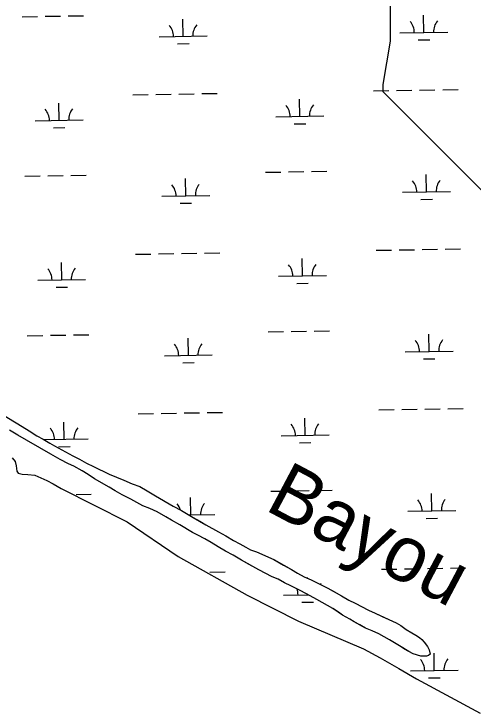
# Model space of a CAD drawing. Extents: x 3855477 to 3893699, y 299188 to 325115.
# Drawn here: x 3883619 to 3884576, y 309187 to 310645 of the extents above; entities that cross this region are included whole.
import ezdxf

# ---------------------------------------------------------------- set-up
doc = ezdxf.new("R2010")
doc.units = 0
for name, color, linetype in [('V-RIVR-IDEN', 7, 'Continuous'), ('V-TOPO-SHOR', 7, 'Continuous'), ('V-WETL-SWMP', 7, 'Continuous')]:
    doc.layers.add(name, color=color, linetype=linetype)

msp = doc.modelspace()

# ---------------------------------------------------------------- linework, layer by layer
at = {"layer": 'V-TOPO-SHOR'}
for points in [[(3884615.5, 310256), (3884539.9, 310331.6), (3884388.7, 310482.8), (3884388.7, 310497.9), (3884403.8, 310588.6), (3884403.8, 310739.8), (3884313.1, 310845.7), (3884207.3, 310891), (3884177, 310936.4), (3884177, 311087.6), (3884192.1, 311178.3), (3884282.9, 311299.2), (3884328.2, 311435.3), (3884298, 311541.1), (3884192.1, 311601.6), (3884131.7, 311722.6), (3884101.4, 311798.2), (3884040.9, 311904)], [(3883591.5, 309811.7), (3883620.2, 309794.7), (3883636.5, 309785), (3883650.9, 309776.1), (3883667.1, 309765.2), (3883680, 309758.3), (3883693.9, 309750.2), (3883704, 309744.6), (3883742.1, 309723.5), (3883755.7, 309716.6), (3883770.4, 309708.5), (3883784.8, 309701.1), (3883817.5, 309685.3), (3883848.2, 309672.9), (3883865.4, 309665.6), (3883881.7, 309659.4), (3883896.9, 309650.5), (3883913.9, 309640), (3883951.2, 309618.5), (3883968.3, 309609.6), (3883992.8, 309595.4), (3884006.3, 309587.3), (3884018.8, 309580), (3884045.6, 309565.4), (3884060.7, 309556.9), (3884076.6, 309547.2), (3884090.2, 309540.3), (3884102.2, 309533), (3884112, 309527.7), (3884124.4, 309523.6), (3884161, 309507.2), (3884181.2, 309495.9), (3884197.9, 309486.6), (3884209.9, 309479.3), (3884223.9, 309471.6), (3884238.7, 309465), (3884273.3, 309447.6), (3884287.3, 309439.9), (3884302, 309431.7), (3884316.8, 309422.8), (3884330.4, 309416.3), (3884358, 309401.7), (3884372, 309395.6), (3884386.8, 309388.6), (3884400.8, 309382.1), (3884415.9, 309375.6), (3884425.2, 309369.5), (3884436.5, 309361.8), (3884448.1, 309354.2), (3884456.7, 309349.7), (3884464.4, 309344.5), (3884469.4, 309340.5), (3884474.1, 309335.3), (3884481.3, 309326.1), (3884484.4, 309319)], [(3884484.4, 309319), (3884486.5, 309309.9), (3884483.4, 309307.3), (3884479, 309305.8), (3884466.9, 309306), (3884450.9, 309311), (3884441.9, 309315.5), (3884433.4, 309320.7), (3884422.9, 309327.2), (3884419.4, 309329.2), (3884402, 309339.7), (3884390.7, 309346.2), (3884379.4, 309352.7), (3884365.8, 309358.4), (3884351.8, 309364.5), (3884340.2, 309371), (3884328.5, 309377.5), (3884319.2, 309383.2), (3884304.1, 309391.7), (3884295.5, 309397.3), (3884283.5, 309405.4), (3884250.5, 309424.4), (3884229.2, 309436.2), (3884214, 309443.5), (3884196.5, 309452.9), (3884183.3, 309459), (3884170.1, 309466.3), (3884157.6, 309471.6), (3884129.2, 309485.9), (3884109.1, 309497.2), (3884093.1, 309506.1), (3884076.1, 309516.2), (3884060.1, 309525.2), (3884045, 309534.1), (3884030.3, 309543), (3884016.7, 309550.6), (3884002.3, 309558.4), (3883991, 309564.1), (3883965, 309579.8), (3883947.2, 309589.6), (3883935.5, 309596.8), (3883917.7, 309606.6), (3883902.5, 309613.5), (3883887.7, 309619.3), (3883862.8, 309633.4), (3883845, 309642.4), (3883830.2, 309650.9), (3883817.4, 309658.6), (3883787.1, 309675.6), (3883773.9, 309684.9), (3883761.1, 309692.6), (3883744, 309701.9), (3883732.8, 309706.8), (3883715.7, 309716.1), (3883696.2, 309727.1), (3883673.4, 309740.4), (3883645.4, 309756.2), (3883627.5, 309766.7), (3883610.1, 309776.9)], [(3883615.5, 309719.8), (3883621.4, 309711.9), (3883623.9, 309702.6), (3883625.1, 309691.9), (3883627.7, 309687.4), (3883636, 309685.4), (3883648, 309684.9), (3883663, 309683.1), (3883687.4, 309672.4), (3883700.6, 309665), (3883717.4, 309655.3), (3883855.1, 309586), (3883961.7, 309513.7), (3884104.9, 309433), (3884212.2, 309379), (3884347.5, 309321.1), (3884382.6, 309302.5), (3884421.2, 309279.9), (3884458, 309258.6), (3884590.9, 309187.3)]]:
    msp.add_lwpolyline(points, dxfattribs=at)
at = {"layer": 'V-WETL-SWMP'}
for p, q in [((3883636.2, 310639.5), (3883668.2, 310640)), ((3883684.2, 310640.3), (3883716.2, 310640.8)), ((3883732.2, 310641.1), (3883764.2, 310641.6)), ((3884473.6, 310606.7), (3884473, 310642.7)), ((3883971.8, 310598.5), (3883971.2, 310634.5)), ((3884423.6, 310605.9), (3884523.6, 310607.5)), ((3883921.8, 310597.7), (3884021.8, 310599.4)), ((3884461.9, 310591.1), (3884485.9, 310591.5)), ((3883960, 310582.9), (3883984, 310583.3)), ((3883866.9, 310476.8), (3883898.9, 310477.3)), ((3883914.9, 310477.5), (3883946.9, 310478.1)), ((3883962.9, 310478.3), (3883994.9, 310478.8)), ((3884010.9, 310479.1), (3884042.9, 310479.6)), ((3884368.7, 310484.9), (3884400.7, 310485.4)), ((3884416.7, 310485.7), (3884448.7, 310486.2)), ((3884464.7, 310486.5), (3884496.7, 310487)), ((3884512.7, 310487.3), (3884544.7, 310487.8)), ((3884215, 310431.7), (3884214.4, 310467.7)), ((3883713.1, 310423.5), (3883712.6, 310459.5)), ((3884165, 310430.9), (3884265, 310432.5)), ((3883663.2, 310422.7), (3883763.1, 310424.3)), ((3883701.4, 310407.9), (3883725.4, 310408.3)), ((3884203.2, 310416), (3884227.2, 310416.4)), ((3884143.5, 310315.1), (3884175.5, 310315.6)), ((3884191.5, 310315.8), (3884223.5, 310316.4)), ((3884239.5, 310316.6), (3884271.5, 310317.1)), ((3883641.6, 310306.9), (3883673.6, 310307.4)), ((3883689.6, 310307.7), (3883721.6, 310308.2)), ((3883737.6, 310308.4), (3883769.6, 310309)), ((3883977.2, 310265.9), (3883976.6, 310301.9)), ((3884479, 310274.1), (3884478.4, 310310.1)), ((3884429, 310273.3), (3884529, 310274.9)), ((3883927.2, 310265.1), (3884027.2, 310266.7)), ((3884467.3, 310258.5), (3884491.3, 310258.9)), ((3883965.4, 310250.3), (3883989.4, 310250.7)), ((3884470.1, 310153.9), (3884502.1, 310154.4)), ((3884518.1, 310154.6), (3884550.1, 310155.2)), ((3883872.3, 310144.1), (3883904.3, 310144.6)), ((3883920.3, 310144.9), (3883952.3, 310145.4)), ((3883968.3, 310145.7), (3884000.3, 310146.2)), ((3884016.3, 310146.5), (3884048.3, 310147)), ((3884374.1, 310152.3), (3884406.1, 310152.8)), ((3884422.1, 310153.1), (3884454.1, 310153.6)), ((3883718.6, 310090.9), (3883718, 310126.9)), ((3884220.4, 310099), (3884219.8, 310135)), ((3884170.4, 310098.2), (3884270.4, 310099.9)), ((3883668.6, 310090.1), (3883768.6, 310091.7)), ((3884208.7, 310083.4), (3884232.7, 310083.8)), ((3883706.8, 310075.2), (3883730.8, 310075.6)), ((3884148.9, 309982.4), (3884180.9, 309983)), ((3884196.9, 309983.2), (3884228.9, 309983.7)), ((3884244.9, 309984), (3884276.9, 309984.5)), ((3883647, 309974.3), (3883679, 309974.8)), ((3883695, 309975), (3883727, 309975.6)), ((3883743, 309975.8), (3883775, 309976.3)), ((3883982.6, 309933.3), (3883982, 309969.3)), ((3884484.4, 309941.5), (3884483.9, 309977.5)), ((3884434.4, 309940.6), (3884534.4, 309942.3)), ((3883932.6, 309932.5), (3884032.6, 309934.1)), ((3884472.7, 309925.8), (3884496.7, 309926.2)), ((3883970.9, 309917.7), (3883994.9, 309918.1)), ((3884379.6, 309819.7), (3884411.6, 309820.2)), ((3884427.6, 309820.4), (3884459.6, 309821)), ((3884475.6, 309821.2), (3884507.6, 309821.7)), ((3884523.5, 309822), (3884555.5, 309822.5)), ((3883591.5, 309811.7), (3883636.5, 309785)), ((3883877.7, 309811.5), (3883909.7, 309812)), ((3883925.7, 309812.3), (3883957.7, 309812.8)), ((3883973.7, 309813.1), (3884005.7, 309813.6)), ((3884021.7, 309813.8), (3884053.7, 309814.4)), ((3883724, 309758.2), (3883723.4, 309794.2)), ((3884225.8, 309766.4), (3884225.2, 309802.4)), ((3883627.5, 309766.7), (3883610.1, 309776.9)), ((3883636.5, 309785), (3883650.9, 309776.1)), ((3883650.9, 309776.1), (3883667.1, 309765.2)), ((3883645.4, 309756.2), (3883627.5, 309766.7)), ((3883667.1, 309765.2), (3883680, 309758.3)), ((3884175.8, 309765.6), (3884275.8, 309767.2)), ((3883673.4, 309740.4), (3883645.4, 309756.2)), ((3883680, 309758.3), (3883693.9, 309750.2)), ((3883681.3, 309757.5), (3883774, 309759)), ((3883693.9, 309750.2), (3883704, 309744.6)), ((3884214.1, 309750.8), (3884238.1, 309751.2)), ((3883696.3, 309727.1), (3883673.4, 309740.4)), ((3883704, 309744.6), (3883742.1, 309723.5)), ((3883712.2, 309742.6), (3883736.2, 309743)), ((3883615.5, 309719.8), (3883621.4, 309711.9)), ((3883715.7, 309716.1), (3883696.3, 309727.1)), ((3883742.1, 309723.5), (3883755.7, 309716.6)), ((3883621.4, 309711.9), (3883623.9, 309702.6)), ((3883623.9, 309702.6), (3883625.1, 309691.9)), ((3883732.8, 309706.8), (3883715.7, 309716.1)), ((3883744, 309701.9), (3883732.8, 309706.8)), ((3883755.7, 309716.6), (3883770.4, 309708.5)), ((3883770.4, 309708.5), (3883784.8, 309701.1)), ((3883625.1, 309691.9), (3883627.7, 309687.4)), ((3883761.1, 309692.6), (3883744, 309701.9)), ((3883773.9, 309684.9), (3883761.1, 309692.6)), ((3883784.8, 309701.1), (3883817.5, 309685.3)), ((3883627.7, 309687.4), (3883636, 309685.4)), ((3883636, 309685.4), (3883648, 309684.9)), ((3883648, 309684.9), (3883663, 309683.1)), ((3883663, 309683.1), (3883687.4, 309672.4)), ((3883787.1, 309675.6), (3883773.9, 309684.9)), ((3883817.4, 309658.6), (3883787.1, 309675.6)), ((3883817.5, 309685.3), (3883848.2, 309672.9)), ((3883687.4, 309672.4), (3883700.6, 309665)), ((3883700.6, 309665), (3883717.4, 309655.3)), ((3883830.2, 309650.9), (3883817.4, 309658.6)), ((3883848.2, 309672.9), (3883865.4, 309665.6)), ((3883865.4, 309665.6), (3883881.7, 309659.4)), ((3883881.7, 309659.4), (3883896.9, 309650.5)), ((3883717.4, 309655.3), (3883855.1, 309586)), ((3883845, 309642.4), (3883830.2, 309650.9)), ((3883896.9, 309650.5), (3883913.9, 309640)), ((3884154.3, 309649.8), (3884186.3, 309650.3)), ((3884202.3, 309650.6), (3884234.3, 309651.1)), ((3884250.3, 309651.4), (3884282.3, 309651.9)), ((3884489.9, 309608.8), (3884489.3, 309644.8)), ((3883748.5, 309643.2), (3883780.4, 309643.7)), ((3883862.8, 309633.4), (3883845, 309642.4)), ((3883887.7, 309619.3), (3883862.8, 309633.4)), ((3883913.9, 309640), (3883951.2, 309618.5)), ((3883988, 309600.7), (3883987.4, 309636.6)), ((3883902.5, 309613.5), (3883887.7, 309619.3)), ((3883951.2, 309618.5), (3883968.3, 309609.6)), ((3883917.7, 309606.6), (3883902.5, 309613.5)), ((3883935.5, 309596.8), (3883917.7, 309606.6)), ((3883968.3, 309609.6), (3883992.8, 309595.4)), ((3883983.8, 309600.6), (3884038, 309601.5)), ((3884439.9, 309608), (3884539.9, 309609.6)), ((3883855.1, 309586), (3883961.7, 309513.7)), ((3883947.2, 309589.6), (3883935.5, 309596.8)), ((3883965, 309579.8), (3883947.2, 309589.6)), ((3883992.8, 309595.4), (3884018.8, 309580)), ((3884478.1, 309593.2), (3884502.1, 309593.6)), ((3883991, 309564.1), (3883965, 309579.8)), ((3884018.8, 309580), (3884045.6, 309565.4)), ((3884002.3, 309558.4), (3883991, 309564.1)), ((3884016.7, 309550.6), (3884002.3, 309558.4)), ((3884045.6, 309565.4), (3884060.7, 309556.9)), ((3884060.7, 309556.9), (3884076.6, 309547.2)), ((3884030.3, 309543), (3884016.7, 309550.6)), ((3884045, 309534.1), (3884030.3, 309543)), ((3884076.6, 309547.2), (3884090.2, 309540.3)), ((3884060.1, 309525.2), (3884045, 309534.1)), ((3884090.2, 309540.3), (3884102.2, 309533)), ((3884102.2, 309533), (3884112, 309527.7)), ((3884112, 309527.7), (3884124.4, 309523.6)), ((3883961.7, 309513.7), (3884104.9, 309433)), ((3884076.1, 309516.2), (3884060.1, 309525.2)), ((3884093.1, 309506.1), (3884076.1, 309516.2)), ((3884124.4, 309523.6), (3884161, 309507.2)), ((3884129.2, 309485.9), (3884093.1, 309506.1)), ((3884161, 309507.2), (3884197.9, 309486.6)), ((3884157.6, 309471.6), (3884129.2, 309485.9)), ((3884197.9, 309486.6), (3884209.9, 309479.3)), ((3884385, 309487), (3884417, 309487.6)), ((3884433, 309487.8), (3884465, 309488.3)), ((3884481, 309488.6), (3884513, 309489.1)), ((3884529, 309489.4), (3884561, 309489.9)), ((3884027.1, 309481.2), (3884059.1, 309481.7)), ((3884170.1, 309466.3), (3884157.6, 309471.6)), ((3884209.9, 309479.3), (3884223.9, 309471.6)), ((3884223.9, 309471.6), (3884238.7, 309465)), ((3884230.7, 309468.6), (3884230.7, 309469.8)), ((3884183.3, 309459), (3884170.1, 309466.3)), ((3884196.5, 309452.9), (3884183.3, 309459)), ((3884238.7, 309465), (3884273.3, 309447.6)), ((3884214, 309443.5), (3884196.5, 309452.9)), ((3884229.2, 309436.2), (3884214, 309443.5)), ((3884273.3, 309447.6), (3884302, 309431.7)), ((3884104.9, 309433), (3884212.2, 309379)), ((3884181.2, 309433), (3884233.5, 309433.8)), ((3884250.5, 309424.4), (3884229.2, 309436.2)), ((3884231.2, 309433.8), (3884231.2, 309435.1)), ((3884302, 309431.7), (3884316.8, 309422.8)), ((3884219.5, 309418.2), (3884243.5, 309418.5)), ((3884283.5, 309405.4), (3884250.5, 309424.4)), ((3884316.8, 309422.8), (3884330.4, 309416.3)), ((3884330.4, 309416.3), (3884358, 309401.7)), ((3884304.1, 309391.7), (3884283.5, 309405.4)), ((3884358, 309401.7), (3884372, 309395.6)), ((3884319.2, 309383.2), (3884304.1, 309391.7)), ((3884328.5, 309377.5), (3884319.2, 309383.2)), ((3884372, 309395.6), (3884400.8, 309382.1)), ((3884400.8, 309382.1), (3884415.9, 309375.6)), ((3884212.2, 309379), (3884347.5, 309321.1)), ((3884351.8, 309364.6), (3884328.5, 309377.5)), ((3884415.9, 309375.6), (3884425.2, 309369.5)), ((3884425.2, 309369.5), (3884436.5, 309361.8)), ((3884365.8, 309358.4), (3884351.8, 309364.6)), ((3884379.4, 309352.7), (3884365.8, 309358.4)), ((3884402, 309339.7), (3884379.4, 309352.7)), ((3884436.5, 309361.8), (3884448.1, 309354.2)), ((3884448.1, 309354.2), (3884456.7, 309349.7)), ((3884422.9, 309327.2), (3884402, 309339.7)), ((3884456.7, 309349.7), (3884464.4, 309344.5)), ((3884464.4, 309344.5), (3884469.4, 309340.5)), ((3884469.4, 309340.5), (3884474.1, 309335.3)), ((3884441.9, 309315.5), (3884422.9, 309327.2)), ((3884474.1, 309335.3), (3884481.3, 309326.1)), ((3884481.3, 309326.1), (3884484.4, 309319)), ((3884347.5, 309321.1), (3884382.6, 309302.5)), ((3884450.9, 309311), (3884441.9, 309315.5)), ((3884466.9, 309306), (3884450.9, 309311)), ((3884486.5, 309309.9), (3884483.4, 309307.3)), ((3884484.4, 309319), (3884486.5, 309309.9)), ((3884495.3, 309276.2), (3884494.7, 309312.2)), ((3884382.6, 309302.5), (3884421.2, 309279.9)), ((3884479, 309305.8), (3884466.9, 309306)), ((3884483.4, 309307.3), (3884479, 309305.8)), ((3884421.2, 309279.9), (3884458, 309258.6)), ((3884445.3, 309275.4), (3884545.3, 309277)), ((3884458, 309258.6), (3884590.9, 309187.3)), ((3884483.5, 309260.6), (3884507.5, 309261))]:
    msp.add_line(p, q, dxfattribs=at)
for centre, start, end in [((3883916.5, 310598.1), 0.1615, 41.7052), ((3884027, 310599.9), 140.1615, 181.7052), ((3884418.4, 310606.3), 0.1615, 41.7052), ((3884528.8, 310608.1), 140.1615, 181.7052), ((3883657.9, 310423.1), 0.1615, 41.7052), ((3883768.4, 310424.9), 140.1615, 181.7052), ((3884159.7, 310431.2), 0.1615, 41.7052), ((3884270.2, 310433), 140.1615, 181.7052), ((3883921.9, 310265.5), 0.1615, 41.7052), ((3884032.4, 310267.3), 140.1615, 181.7052), ((3884423.8, 310273.7), 0.1615, 41.7052), ((3884534.3, 310275.5), 140.1615, 181.7052), ((3883663.3, 310090.4), 0.1615, 41.7052), ((3883773.8, 310092.2), 140.1615, 181.7052), ((3884165.2, 310098.6), 0.1615, 41.7052), ((3884275.6, 310100.4), 140.1615, 181.7052), ((3884539.7, 309942.8), 140.1615, 181.7052), ((3883927.4, 309932.9), 0.1615, 41.7052), ((3884037.8, 309934.7), 140.1615, 181.7052), ((3884429.2, 309941), 0.1615, 41.7052), ((3884281.1, 309767.8), 140.1615, 181.7052), ((3883668.7, 309757.8), 0.1615, 41.7052), ((3883779.2, 309759.6), 140.1615, 181.7052), ((3884170.6, 309766), 0.1615, 41.7052), ((3884434.6, 309608.4), 0.1615, 41.7052), ((3884545.1, 309610.2), 140.1615, 181.7052), ((3883932.8, 309600.2), 16.9912, 41.7052), ((3884043.2, 309602), 140.1615, 181.7052), ((3884286.5, 309435.2), 140.1615, 144.8223), ((3884176, 309433.4), 0.1615, 21.5732), ((3884440, 309275.8), 0.1615, 41.7052), ((3884550.5, 309277.6), 140.1615, 181.7052)]:
    msp.add_arc(centre, 35.2, start, end, dxfattribs=at)

# ---------------------------------------------------------------- texts
at = {"layer": 'V-RIVR-IDEN'}
msp.add_text('Bayou', height=116, rotation=332.1028, dxfattribs=at).set_placement((3884139.4, 309612.4))

doc.saveas('drawing.dxf')
